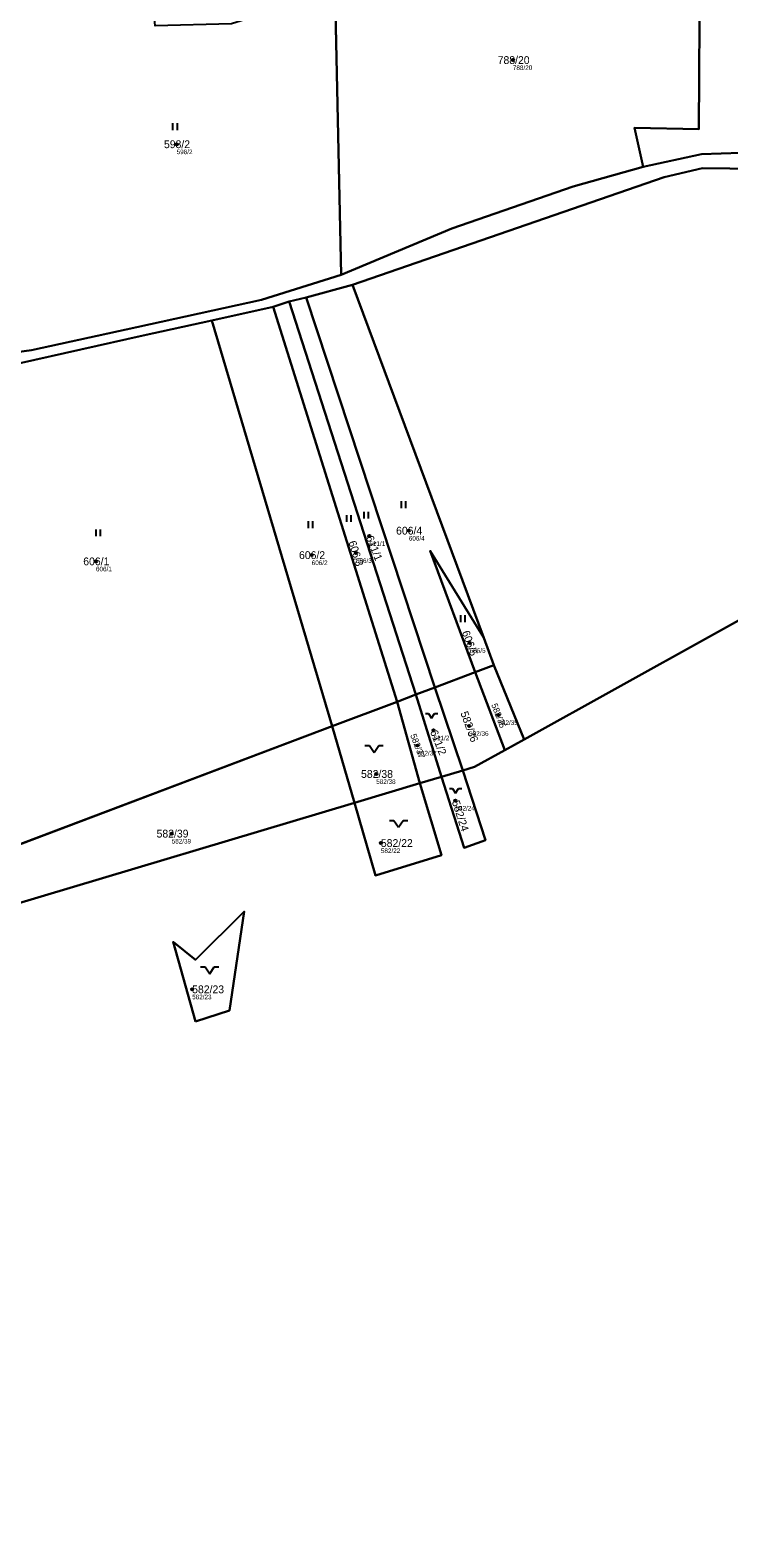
# Model space of a CAD drawing. Extents: x -770088 to -765625, y -1057899 to -1053934.
# Drawn here: x -768487.2 to -768334.9, y -1055611.9 to -1055283.5 of the extents above; entities that cross this region are included whole.
import ezdxf

# ---------------------------------------------------------------- set-up
doc = ezdxf.new("R2010")
doc.units = 0
for name, color, linetype in [('Definiční body', 7, 'Continuous'), ('Hranice parcel', 7, 'Continuous'), ('Parcelní čísla', 7, 'Continuous'), ('Polygon parcely', 7, 'Continuous'), ('Značky kultur', 7, 'Continuous')]:
    doc.layers.add(name, color=color, linetype=linetype)

msp = doc.modelspace()

# ---------------------------------------------------------------- linework, layer by layer
at = {"layer": 'Definiční body'}
for centre in [(-768381.96, -1055290.02), (-768455.24, -1055308.35), (-768413.24, -1055393.68), (-768404.64, -1055392.52), (-768416.17, -1055397.41), (-768472.83, -1055399.21), (-768425.8, -1055397.85), (-768391.35, -1055416.96), (-768385.11, -1055432.68), (-768399.26, -1055436.01), (-768391.49, -1055435.05), (-768402.77, -1055439.32), (-768411.74, -1055445.52), (-768394.47, -1055451.32), (-768456.32, -1055458.51), (-768410.73, -1055460.57), (-768451.86, -1055492.43)]:
    msp.add_circle(centre, 0.25, dxfattribs=at)
at = {"layer": 'Hranice parcel'}
for p, q in [((-768419.36, -1055336.82), (-768421.39, -1055242.25)), ((-768427.02, -1055341.71), (-768416.93, -1055338.94)), ((-768416.93, -1055338.94), (-768388.29, -1055415.88)), ((-768447.54, -1055346.77), (-768434.17, -1055343.76)), ((-768434.17, -1055343.76), (-768430.69, -1055342.62)), ((-768407.2, -1055429.77), (-768434.17, -1055343.76)), ((-768427.02, -1055341.71), (-768430.69, -1055342.62)), ((-768430.69, -1055342.62), (-768403.14, -1055428.24)), ((-768398.98, -1055426.67), (-768427.02, -1055341.71)), ((-768421.31, -1055435.07), (-768447.54, -1055346.77)), ((-768388.29, -1055415.88), (-768386.09, -1055421.8)), ((-768390.2, -1055423.35), (-768398.98, -1055426.67)), ((-768386.09, -1055421.8), (-768390.2, -1055423.35)), ((-768390.2, -1055423.35), (-768383.74, -1055440.35)), ((-768386.09, -1055421.8), (-768379.5, -1055438)), ((-768403.14, -1055428.24), (-768398.98, -1055426.67)), ((-768392.88, -1055444.76), (-768398.98, -1055426.67)), ((-768407.2, -1055429.77), (-768421.31, -1055435.07)), ((-768403.14, -1055428.24), (-768407.2, -1055429.77)), ((-768407.2, -1055429.77), (-768402.24, -1055447.55)), ((-768403.14, -1055428.24), (-768397.48, -1055446.13)), ((-768421.31, -1055435.07), (-768497.02, -1055463.7)), ((-768421.31, -1055435.07), (-768416.51, -1055451.81)), ((-768379.5, -1055438), (-768383.74, -1055440.35)), ((-768397.48, -1055446.13), (-768402.24, -1055447.55)), ((-768392.88, -1055444.76), (-768397.48, -1055446.13)), ((-768402.24, -1055447.55), (-768416.51, -1055451.81)), ((-768416.51, -1055451.81), (-768491.79, -1055474.28))]:
    msp.add_line(p, q, dxfattribs=at)
for points in [[(-768353.53, -1055313.24), (-768355.46, -1055304.79), (-768341.46, -1055305.08), (-768341.24, -1055269.87), (-768339.04, -1055231.31), (-768350.57, -1055235.67)], [(-768098.33, -1055265.51), (-768116.88, -1055270.75), (-768155.09, -1055289.64), (-768199.08, -1055293.32), (-768256.17, -1055312.59), (-768299.76, -1055317.8), (-768323.71, -1055309.96), (-768340.88, -1055310.52), (-768353.53, -1055313.24)], [(-768139.15, -1055285.41), (-768154.62, -1055293.15), (-768198.22, -1055296.58), (-768255.12, -1055315.68), (-768300.18, -1055320.92), (-768322.85, -1055313.79), (-768340.61, -1055313.58), (-768348.97, -1055315.49), (-768416.93, -1055338.94)], [(-768353.53, -1055313.24), (-768368.82, -1055317.52), (-768395.28, -1055326.67), (-768419.36, -1055336.82)], [(-768419.36, -1055336.82), (-768436.75, -1055342.23), (-768463.9, -1055348.18), (-768486.91, -1055353.23), (-768515.3, -1055357.07)], [(-768515.76, -1055359.98), (-768502.51, -1055358.01), (-768489.7, -1055356.14), (-768462.54, -1055350.01), (-768447.54, -1055346.77)], [(-768379.5, -1055438), (-768256.99, -1055370.08), (-768249.86, -1055370.63), (-768238.75, -1055391.82)], [(-768390.2, -1055423.35), (-768400.02, -1055396.93), (-768388.29, -1055415.88)], [(-768383.74, -1055440.35), (-768390.3, -1055443.99), (-768392.88, -1055444.76)], [(-768397.48, -1055446.13), (-768392.58, -1055461.63), (-768387.9, -1055459.92), (-768392.88, -1055444.76)], [(-768416.51, -1055451.81), (-768411.87, -1055467.65), (-768397.48, -1055463.2), (-768402.24, -1055447.55)], [(-768451.14, -1055499.4), (-768443.73, -1055497.04), (-768440.52, -1055475.51), (-768451.12, -1055485.99), (-768455.97, -1055482.05), (-768451.14, -1055499.4)]]:
    msp.add_lwpolyline(points, dxfattribs=at)
at = {"layer": 'Polygon parcely'}
for points in [[(-768219.81, -1055126.85), (-768358.86, -1055106.99), (-768369.72, -1055246.45), (-768370, -1055251.22), (-768350.57, -1055235.67), (-768339.04, -1055231.31), (-768341.24, -1055269.87), (-768341.46, -1055305.08), (-768355.46, -1055304.79), (-768353.53, -1055313.24), (-768340.88, -1055310.52), (-768323.71, -1055309.96)], [(-768323.71, -1055309.96), (-768340.88, -1055310.52), (-768353.53, -1055313.24), (-768368.82, -1055317.52), (-768395.28, -1055326.67), (-768419.36, -1055336.82), (-768436.75, -1055342.23), (-768463.9, -1055348.18), (-768486.91, -1055353.23), (-768515.3, -1055357.07), (-768546.1, -1055357.72), (-768617.76, -1055340.75), (-768622.43, -1055339.38), (-768632.51, -1055334.97), (-768658.63, -1055323.99), (-768710.63, -1055319.04), (-768759.33, -1055321.47), (-768770.8, -1055322.11), (-768820.8, -1055321.13)], [(-768814.83, -1055325.24), (-768771.41, -1055328.36), (-768751.09, -1055326.68), (-768714.11, -1055323.38), (-768659.44, -1055327.68), (-768627.29, -1055342.5), (-768544.29, -1055361.09), (-768515.76, -1055359.98), (-768502.51, -1055358.01), (-768489.7, -1055356.14), (-768462.54, -1055350.01), (-768447.54, -1055346.77), (-768434.17, -1055343.76), (-768430.69, -1055342.62), (-768427.02, -1055341.71), (-768416.93, -1055338.94), (-768348.97, -1055315.49), (-768340.61, -1055313.58), (-768322.85, -1055313.79)], [(-768256.99, -1055370.08), (-768379.5, -1055438), (-768383.74, -1055440.35), (-768390.3, -1055443.99), (-768392.88, -1055444.76), (-768387.9, -1055459.92), (-768392.58, -1055461.63), (-768397.48, -1055446.13), (-768402.24, -1055447.55), (-768397.48, -1055463.2), (-768411.87, -1055467.65), (-768416.51, -1055451.81), (-768491.79, -1055474.28), (-768540.77, -1055488.9), (-768521.62, -1055538.69), (-768491.56, -1055616.88)]]:
    msp.add_lwpolyline(points, dxfattribs=at)
for points in [[(-768341.46, -1055305.08), (-768341.24, -1055269.87), (-768339.04, -1055231.31), (-768350.57, -1055235.67), (-768354.79, -1055245.83), (-768370, -1055251.22), (-768395.79, -1055251.96), (-768414.18, -1055254.71), (-768415.2, -1055239.67), (-768421.39, -1055242.25), (-768419.36, -1055336.82), (-768395.28, -1055326.67), (-768368.82, -1055317.52), (-768353.53, -1055313.24), (-768355.46, -1055304.79)], [(-768419.36, -1055336.82), (-768421.39, -1055242.25), (-768438.05, -1055246.7), (-768438.05, -1055267.63), (-768438.13, -1055280.54), (-768443.26, -1055282.09), (-768459.89, -1055282.59), (-768461.03, -1055271.21), (-768471.85, -1055275.47), (-768480.22, -1055275.2), (-768484.47, -1055272.81), (-768494.96, -1055274.01), (-768498.37, -1055243.26), (-768512.23, -1055244.86), (-768508.48, -1055274.11), (-768504.52, -1055309.53), (-768519.65, -1055325.65), (-768514.97, -1055339.88), (-768515.3, -1055357.07), (-768486.91, -1055353.23), (-768463.9, -1055348.18), (-768436.75, -1055342.23)], [(-768348.97, -1055315.49), (-768416.93, -1055338.94), (-768388.29, -1055415.88), (-768386.09, -1055421.8), (-768379.5, -1055438), (-768256.99, -1055370.08), (-768249.86, -1055370.63), (-768238.75, -1055391.82), (-768198.36, -1055375.32), (-768193.27, -1055332.93), (-768192.75, -1055327.23), (-768192.05, -1055318.42), (-768183.98, -1055314.37), (-768182.79, -1055318.93), (-768146.84, -1055295), (-768139.1, -1055290.28), (-768139.15, -1055285.41), (-768154.62, -1055293.15), (-768198.22, -1055296.58), (-768255.12, -1055315.68), (-768300.18, -1055320.92), (-768322.85, -1055313.79), (-768340.61, -1055313.58)], [(-768388.29, -1055415.88), (-768416.93, -1055338.94), (-768427.02, -1055341.71), (-768398.98, -1055426.67), (-768390.2, -1055423.35), (-768400.02, -1055396.93)], [(-768407.2, -1055429.77), (-768434.17, -1055343.76), (-768447.54, -1055346.77), (-768421.31, -1055435.07)], [(-768403.14, -1055428.24), (-768430.69, -1055342.62), (-768434.17, -1055343.76), (-768407.2, -1055429.77)], [(-768430.69, -1055342.62), (-768403.14, -1055428.24), (-768398.98, -1055426.67), (-768427.02, -1055341.71)], [(-768421.31, -1055435.07), (-768447.54, -1055346.77), (-768462.54, -1055350.01), (-768489.7, -1055356.14), (-768502.51, -1055358.01), (-768515.76, -1055359.98), (-768512.37, -1055384.3), (-768505.59, -1055398.71), (-768502.5, -1055415.85), (-768509.08, -1055430.27), (-768502.64, -1055452.82), (-768497.02, -1055463.7)], [(-768386.09, -1055421.8), (-768388.29, -1055415.88), (-768400.02, -1055396.93), (-768390.2, -1055423.35)], [(-768390.2, -1055423.35), (-768398.98, -1055426.67), (-768392.88, -1055444.76), (-768390.3, -1055443.99), (-768383.74, -1055440.35)], [(-768386.09, -1055421.8), (-768390.2, -1055423.35), (-768383.74, -1055440.35), (-768379.5, -1055438)], [(-768397.48, -1055446.13), (-768392.88, -1055444.76), (-768398.98, -1055426.67), (-768403.14, -1055428.24)], [(-768416.51, -1055451.81), (-768402.24, -1055447.55), (-768407.2, -1055429.77), (-768421.31, -1055435.07)], [(-768403.14, -1055428.24), (-768407.2, -1055429.77), (-768402.24, -1055447.55), (-768397.48, -1055446.13)], [(-768491.79, -1055474.28), (-768416.51, -1055451.81), (-768421.31, -1055435.07), (-768497.02, -1055463.7)], [(-768392.88, -1055444.76), (-768397.48, -1055446.13), (-768392.58, -1055461.63), (-768387.9, -1055459.92)], [(-768402.24, -1055447.55), (-768416.51, -1055451.81), (-768411.87, -1055467.65), (-768397.48, -1055463.2)], [(-768451.14, -1055499.4), (-768443.73, -1055497.04), (-768440.52, -1055475.51), (-768451.12, -1055485.99), (-768455.97, -1055482.05)], [(-768451.14, -1055499.4), (-768455.97, -1055482.05), (-768451.12, -1055485.99), (-768440.52, -1055475.51), (-768443.73, -1055497.04)]]:
    msp.add_lwpolyline(points, close=True, dxfattribs=at)
at = {"layer": 'Značky kultur'}
for p, q in [((-768456.09, -1055305.29), (-768456.09, -1055303.79)), ((-768455.09, -1055305.29), (-768455.09, -1055303.79)), ((-768406.27, -1055387.62), (-768406.27, -1055386.12)), ((-768405.27, -1055387.62), (-768405.27, -1055386.12)), ((-768426.54, -1055391.96), (-768426.54, -1055390.46)), ((-768425.54, -1055391.96), (-768425.54, -1055390.46)), ((-768418.17, -1055390.61), (-768418.17, -1055389.11)), ((-768417.17, -1055390.61), (-768417.17, -1055389.11)), ((-768414.4, -1055389.9), (-768414.4, -1055388.4)), ((-768413.4, -1055389.9), (-768413.4, -1055388.4)), ((-768472.82, -1055393.74), (-768472.82, -1055392.24)), ((-768471.82, -1055393.74), (-768471.82, -1055392.24)), ((-768393.33, -1055412.44), (-768393.33, -1055410.94)), ((-768392.33, -1055412.44), (-768392.33, -1055410.94)), ((-768401.03, -1055432.35), (-768400.36, -1055432.35)), ((-768400.36, -1055432.35), (-768399.69, -1055433.36)), ((-768399.69, -1055433.36), (-768399.02, -1055432.35)), ((-768399.02, -1055432.35), (-768398.35, -1055432.35)), ((-768414.2, -1055439.33), (-768413.2, -1055439.33)), ((-768413.2, -1055439.33), (-768412.2, -1055440.83)), ((-768412.2, -1055440.83), (-768411.2, -1055439.33)), ((-768411.2, -1055439.33), (-768410.2, -1055439.33)), ((-768395.79, -1055448.7), (-768395.12, -1055448.7)), ((-768395.12, -1055448.7), (-768394.45, -1055449.7)), ((-768394.45, -1055449.7), (-768393.78, -1055448.7)), ((-768393.78, -1055448.7), (-768393.11, -1055448.7)), ((-768408.87, -1055455.62), (-768407.87, -1055455.62)), ((-768407.87, -1055455.62), (-768406.87, -1055457.12)), ((-768406.87, -1055457.12), (-768405.87, -1055455.62)), ((-768405.87, -1055455.62), (-768404.87, -1055455.62)), ((-768450.03, -1055487.53), (-768449.03, -1055487.53)), ((-768449.03, -1055487.53), (-768448.03, -1055489.03)), ((-768448.03, -1055489.03), (-768447.03, -1055487.53)), ((-768447.03, -1055487.53), (-768446.03, -1055487.53))]:
    msp.add_line(p, q, dxfattribs=at)

# ---------------------------------------------------------------- texts
at = {"layer": 'Definiční body'}
for s, p in [('788/20', (-768381.96, -1055292.18)), ('598/2', (-768455.24, -1055310.51)), ('606/4', (-768404.64, -1055394.68)), ('611/1', (-768413.24, -1055395.84)), ('606/1', (-768472.83, -1055401.37)), ('606/2', (-768425.8, -1055400.01)), ('606/3', (-768416.17, -1055399.57)), ('606/5', (-768391.35, -1055419.12)), ('582/36', (-768391.49, -1055437.21)), ('582/35', (-768385.11, -1055434.84)), ('611/2', (-768399.26, -1055438.17)), ('582/37', (-768402.77, -1055441.48)), ('582/38', (-768411.74, -1055447.68)), ('582/24', (-768394.47, -1055453.48)), ('582/39', (-768456.32, -1055460.67)), ('582/22', (-768410.73, -1055462.73)), ('582/23', (-768451.86, -1055494.59))]:
    msp.add_text(s, height=1, dxfattribs=at).set_placement(p)
at = {"layer": 'Parcelní čísla'}
for s, p in [('788/20', (-768385.27, -1055290.87)), ('598/2', (-768458.01, -1055309.2)), ('606/4', (-768407.41, -1055393.37)), ('606/2', (-768428.57, -1055398.7)), ('606/1', (-768475.6, -1055400.06)), ('582/38', (-768415.05, -1055446.37)), ('582/39', (-768459.62, -1055459.36)), ('582/22', (-768410.73, -1055461.42)), ('582/23', (-768451.86, -1055493.28))]:
    msp.add_text(s, height=1.7, dxfattribs=at).set_placement(p)
for s, height, rotation, p in [('611/1', 1.7, 292, (-768414.03, -1055394)), ('606/3', 1.7, 288, (-768417.83, -1055395.03)), ('606/5', 1.7, 290, (-768393.1, -1055414.64)), ('582/35', 1.36, 291, (-768386.69, -1055430.45)), ('582/36', 1.7, 290, (-768393.42, -1055432.23)), ('582/37', 1.36, 291, (-768404.35, -1055437.09)), ('611/2', 1.7, 292, (-768400.05, -1055436.33)), ('582/24', 1.7, 288, (-768395.28, -1055451.58))]:
    msp.add_text(s, height=height, rotation=rotation, dxfattribs=at).set_placement(p)

doc.saveas('drawing.dxf')
